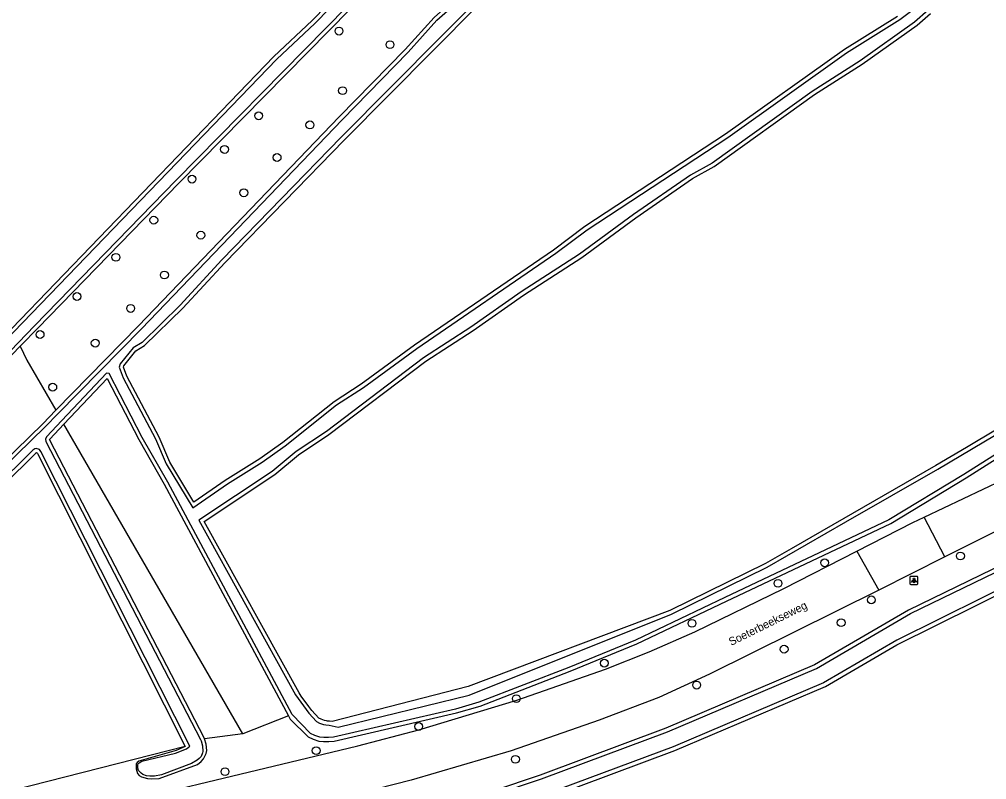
# Model space of a CAD drawing. Extents: x 162398 to 163643, y 386453 to 387397.
# Drawn here: x 163320.8 to 163441.6, y 386570 to 386665 of the extents above; entities that cross this region are included whole.
import ezdxf

# ---------------------------------------------------------------- set-up
doc = ezdxf.new("R2010")
doc.units = 0
for name, color, linetype in [('IMGEO_Berm_groen', 7, 'Continuous'), ('IMGEO_Boom', 7, 'Continuous'), ('IMGEO_Grasland_overig', 7, 'Continuous'), ('IMGEO_Lichtpunt', 7, 'Continuous'), ('IMGEO_Loofbos', 7, 'Continuous'), ('IMGEO_Openbare_ruimte_label', 7, 'Continuous'), ('IMGEO_Rijbaan_lokaal_gesloten', 7, 'Continuous'), ('IMGEO_Rijbaan_lokaal_open', 7, 'Continuous'), ('IMGEO_Waterloop', 7, 'Continuous')]:
    doc.layers.add(name, color=color, linetype=linetype)

msp = doc.modelspace()

# ---------------------------------------------------------------- linework, layer by layer
at = {"layer": 'IMGEO_Berm_groen'}
for points in [[(163354.36, 386578.01), (163354.58, 386577.59), (163356.82, 386575.4), (163357.47, 386575.1), (163358.15, 386574.87), (163358.76, 386574.79), (163359.42, 386574.8), (163360.07, 386574.86), (163375.37, 386578.38), (163378.31, 386579.24), (163389.55, 386583.59), (163397.9, 386587.01), (163409.1, 386592.34), (163429.6, 386602.04), (163439.01, 386607.73), (163455.26, 386617.99), (163469.61, 386626.14), (163473.48, 386628.39), (163475.22, 386629.59), (163493.79, 386641.9), (163500.35, 386646.68)], [(163511.05, 386637.15), (163500.56, 386630.02), (163499.26, 386629.28), (163485.57, 386620.45), (163477.72, 386615.74), (163468.63, 386610.6), (163459.01, 386605.41), (163450.45, 386600.52), (163443.79, 386597.04), (163431.82, 386591.22), (163426.24, 386587.96), (163420.09, 386584.36), (163401.51, 386576.46), (163385.8, 386570.62), (163368.06, 386564.66), (163363.84, 386563.27), (163363.37, 386563.11)], [(163354.36, 386578.01), (163348.66, 386575.77)], [(163348.66, 386575.77), (163343.9, 386575.13)], [(163341.47, 386574.2), (163340.34, 386573.68), (163335.69, 386572.37), (163335.46, 386572.19), (163335.34, 386572.01), (163335.34, 386571.38), (163335.51, 386570.83), (163335.74, 386570.57), (163336, 386570.41), (163336.78, 386570.19), (163337.25, 386570.13), (163338.24, 386570.19), (163343, 386571.94), (163343.47, 386572.3), (163343.76, 386572.63), (163344.1, 386573.31), (163344.18, 386573.7), (163344.1, 386574.49), (163343.9, 386575.13)], [(163341.47, 386574.2), (163315.77, 386567.64)]]:
    msp.add_lwpolyline(points, dxfattribs=at)
at = {"layer": 'IMGEO_Boom'}
for centre in [(163360.69, 386663.49), (163367.05, 386661.79), (163361.13, 386656.06), (163350.65, 386652.92), (163357.05, 386651.78), (163346.39, 386648.72), (163352.95, 386647.71), (163342.33, 386645.01), (163348.8, 386643.31), (163337.55, 386639.89), (163343.43, 386638.01), (163332.82, 386635.25), (163338.88, 386633.04), (163327.96, 386630.36), (163334.67, 386628.87), (163323.35, 386625.61), (163330.24, 386624.54), (163324.93, 386619.04), (163438.3, 386597.97), (163421.34, 386597.12), (163415.52, 386594.55), (163427.17, 386592.49), (163404.77, 386589.56), (163423.4, 386589.64), (163416.28, 386586.33), (163393.82, 386584.59), (163405.35, 386581.85), (163382.84, 386580.16), (163370.63, 386576.68), (163357.83, 386573.67), (163382.72, 386572.59), (163346.45, 386571.04)]:
    msp.add_circle(centre, 0.489, dxfattribs=at)
at = {"layer": 'IMGEO_Grasland_overig'}
for points in [[(163320.87, 386624.15), (163315.72, 386618.82), (163313.38, 386616.4), (163293.38, 386595.7), (163288.41, 386590.88), (163287.56, 386590.3), (163287.29, 386590.25), (163287.05, 386590.27)], [(163325.32, 386616.15), (163323.69, 386614.48), (163296.59, 386588.08), (163296.47, 386587.95), (163296.37, 386587.77), (163296.31, 386587.59), (163296.27, 386587.39), (163296.27, 386587.2), (163296.29, 386587.09)]]:
    msp.add_lwpolyline(points, dxfattribs=at)
at = {"layer": 'IMGEO_Lichtpunt'}
for p, q in [((163431.99, 386595.32), (163431.99, 386594.51)), ((163431.99, 386595.32), (163431.99, 386594.51)), ((163432.89, 386595.41), (163432.09, 386595.41)), ((163432.89, 386595.41), (163432.09, 386595.41)), ((163432.99, 386594.51), (163432.99, 386595.32)), ((163432.99, 386594.51), (163432.99, 386595.32)), ((163432.09, 386594.41), (163432.89, 386594.41)), ((163432.09, 386594.41), (163432.89, 386594.41))]:
    msp.add_line(p, q, dxfattribs=at)
for points in [[(163432.37, 386594.98), (163432.41, 386594.95), (163432.22, 386594.69), (163432.18, 386594.72), (163432.37, 386594.98)], [(163432.47, 386594.93), (163432.52, 386594.93), (163432.52, 386594.61), (163432.47, 386594.61), (163432.47, 386594.93)], [(163432.58, 386594.95), (163432.62, 386594.98), (163432.8, 386594.72), (163432.77, 386594.69), (163432.58, 386594.95)]]:
    msp.add_lwpolyline(points, dxfattribs=at)
msp.add_circle((163432.49, 386595.11), 0.0994, dxfattribs=at)
for centre, start, end in [((163432.09, 386595.32), 90, 180), ((163432.09, 386595.32), 90, 180), ((163432.89, 386595.32), 0, 90), ((163432.89, 386595.32), 0, 90), ((163432.09, 386594.51), 180, 270), ((163432.09, 386594.51), 180, 270), ((163432.89, 386594.51), 270, 0), ((163432.89, 386594.51), 270, 360)]:
    msp.add_arc(centre, 0.0946, start, end, dxfattribs=at)
at = {"layer": 'IMGEO_Loofbos'}
for points in [[(163493.42, 386797.95), (163444.96, 386749.65), (163396.77, 386701.49), (163340.72, 386644.54), (163323.01, 386626.36), (163321, 386624.28), (163320.87, 386624.15)], [(163501.43, 386793.87), (163482.3, 386774.48), (163457.92, 386750.35), (163394.78, 386687.27), (163390.09, 386682.42), (163386.39, 386678.98), (163374.89, 386667.26), (163372.57, 386665.2), (163368.95, 386661.21), (163360.7, 386652.78), (163335.64, 386626.68), (163325.32, 386616.15)], [(163319.81, 386626.38), (163352.55, 386660.33), (163357.33, 386664.8), (163375.87, 386683.8), (163385.41, 386693.16), (163403.19, 386710.95), (163368.01, 386780.14), (163337.45, 386768.91), (163266.19, 386742.25), (163264.85, 386741.89)], [(163430.46, 386665.33), (163423.8, 386661.18), (163408.96, 386650.61), (163391.4, 386639.08), (163387.47, 386636.16), (163370.12, 386624.28), (163363.44, 386619.41), (163360.1, 386617.23), (163353.65, 386612.13), (163350.81, 386610.1), (163346.48, 386607.41), (163342.56, 386604.69), (163339.56, 386609.68), (163338.23, 386612.81), (163334.18, 386620.42), (163333.76, 386621.55), (163333.8, 386621.71), (163335.29, 386623.57), (163336.39, 386624.24), (163341.2, 386628.92), (163346.42, 386634.58), (163361.31, 386649.88), (163411.25, 386700.17)], [(163453.98, 386620.4), (163439.05, 386611.53), (163435.23, 386609.26), (163417.16, 386598.88), (163413.94, 386597.03), (163402.02, 386591.16), (163376.8, 386581.68), (163359.82, 386577.32), (163359.49, 386577.34), (163359.26, 386577.36), (163359.12, 386577.38), (163358.88, 386577.43), (163358.45, 386577.59), (163358.18, 386577.72), (163357.28, 386578.67), (163356.91, 386579.18), (163355.96, 386580.48), (163355.69, 386580.88), (163343.83, 386602.26), (163352.65, 386608.13), (163355.63, 386610.59), (163359.4, 386613.12), (163371.53, 386622.3), (163377.44, 386626.13), (163383.72, 386630.53), (163391.01, 386635.22), (163397.77, 386640.18), (163404.85, 386645.1), (163407.55, 386646.58), (163420.06, 386655.56), (163426.04, 386659.35), (163432.89, 386664.21), (163434.55, 386665.69)], [(163363.37, 386563.11), (163363.65, 386562.24), (163364.31, 386560.26), (163369.01, 386561.82), (163386.8, 386567.79), (163402.62, 386573.67), (163421.44, 386581.67), (163430.35, 386586.89), (163445.2, 386594.24), (163468.54, 386606.44), (163491.82, 386620.43), (163500.63, 386626.43), (163502.48, 386627.54), (163514.36, 386636.48)], [(163320.87, 386624.15), (163321.7, 386622.41), (163325.32, 386616.15)], [(163326.32, 386614.42), (163331.72, 386620.14), (163335.68, 386612.5), (163338.86, 386606.93), (163354.36, 386578.01)], [(163343.9, 386575.13), (163343.85, 386575.27), (163324.55, 386612.41), (163324.54, 386612.49), (163324.57, 386612.57), (163326.32, 386614.42)], [(163348.66, 386575.77), (163326.32, 386614.42)], [(163298.18, 386586.47), (163322.8, 386610.82), (163322.83, 386610.85), (163322.85, 386610.86), (163322.87, 386610.86), (163322.89, 386610.87), (163322.91, 386610.87), (163322.93, 386610.86), (163322.95, 386610.86), (163322.96, 386610.85), (163322.98, 386610.84), (163322.99, 386610.82), (163323.02, 386610.78), (163341.47, 386574.2)]]:
    msp.add_lwpolyline(points, dxfattribs=at)
at = {"layer": 'IMGEO_Rijbaan_lokaal_gesloten'}
for points in [[(163314.4, 386567.32), (163317.8, 386565.15), (163318.24, 386564.91), (163318.69, 386564.7), (163319.16, 386564.53), (163319.65, 386564.4), (163320.14, 386564.32), (163320.64, 386564.28), (163321.14, 386564.29), (163321.64, 386564.34), (163322.1, 386564.43), (163363.02, 386574.25), (163370.67, 386576.27), (163382.91, 386579.98), (163393.95, 386583.83), (163399.41, 386586.02), (163405.11, 386588.52), (163416.26, 386593.91), (163425.38, 386598.57)], [(163428.09, 386593.69), (163406.94, 386583.2), (163400.62, 386580.29), (163393.17, 386577.49), (163382.19, 386573.63), (163369.71, 386569.97), (163363.32, 386568.36), (163357.09, 386566.91), (163349.17, 386565.08), (163322.43, 386558.91)]]:
    msp.add_lwpolyline(points, dxfattribs=at)
at = {"layer": 'IMGEO_Rijbaan_lokaal_open'}
for points in [[(163433.75, 386602.8), (163443.58, 386607.46), (163460.42, 386616.57), (163475.67, 386625.45), (163485.67, 386631.81), (163500.08, 386641.88), (163503.35, 386643.97)], [(163507.39, 386640.81), (163500.18, 386635.41), (163491.54, 386629.21), (163480.87, 386622.34), (163470.05, 386615.73), (163459.8, 386609.81), (163448.52, 386603.94), (163436.36, 386597.86)], [(163425.38, 386598.57), (163432.36, 386602.14), (163433.75, 386602.8)], [(163436.36, 386597.86), (163433.75, 386602.8)], [(163425.38, 386598.57), (163428.09, 386593.69)], [(163436.36, 386597.86), (163428.09, 386593.69)]]:
    msp.add_lwpolyline(points, dxfattribs=at)
at = {"layer": 'IMGEO_Waterloop'}
for points in [[(163306.5, 386878.43), (163311.38, 386870.28), (163367.44, 386782.18), (163265.21, 386744.12), (163255.7, 386741.64), (163256.24, 386740.11), (163264.63, 386742.35), (163266.04, 386742.73), (163337.28, 386769.38), (163368.25, 386780.76), (163403.8, 386710.85), (163385.76, 386692.8), (163376.22, 386683.45), (163357.68, 386664.45), (163352.9, 386659.97), (163320.04, 386625.9), (163318.04, 386623.83), (163315.69, 386623.09), (163314.56, 386621.92), (163314.08, 386621.43)], [(163315.68, 386619.49), (163320.64, 386624.63), (163322.65, 386626.71), (163340.36, 386644.89), (163396.42, 386701.84), (163444.61, 386750), (163492.9, 386798.14)], [(163296.96, 386587.74), (163324.04, 386614.12), (163325.58, 386615.7), (163336, 386626.33), (163361.06, 386652.43), (163369.32, 386660.86), (163372.92, 386664.84), (163375.24, 386666.9), (163386.74, 386678.63), (163390.44, 386682.06), (163395.14, 386686.92), (163458.27, 386750), (163482.65, 386774.13), (163501.88, 386793.6)], [(163410.89, 386700.52), (163360.96, 386650.23), (163346.06, 386634.92), (163340.84, 386629.27), (163336.08, 386624.63), (163334.96, 386623.95), (163333.34, 386621.94), (163333.24, 386621.52), (163333.72, 386620.22), (163337.77, 386612.6), (163339.11, 386609.46), (163342.41, 386603.98), (163346.75, 386606.99), (163351.09, 386609.69), (163353.95, 386611.73), (163360.39, 386616.82), (163363.73, 386619), (163370.41, 386623.87), (163387.76, 386635.76), (163391.68, 386638.67), (163409.24, 386650.2), (163424.08, 386660.77), (163430.74, 386664.92), (163440.68, 386672.45)], [(163434.26, 386666.1), (163432.58, 386664.6), (163425.76, 386659.77), (163419.78, 386655.97), (163407.28, 386647), (163404.58, 386645.52), (163397.48, 386640.59), (163390.72, 386635.64), (163383.44, 386630.94), (163377.17, 386626.55), (163371.25, 386622.71), (163359.11, 386613.52), (163355.33, 386610.99), (163352.35, 386608.53), (163343.17, 386602.42), (163355.26, 386580.62), (163356.9, 386578.35), (163357.88, 386577.31), (163358.26, 386577.09), (163358.74, 386576.95), (163359.04, 386576.89), (163359.45, 386576.84), (163360.6, 386576.58), (163376.96, 386580.6), (163402.22, 386590.71), (163414.18, 386596.59), (163423.97, 386602.22), (163435.48, 386608.82), (163454.24, 386619.97)], [(163454.99, 386618.41), (163438.74, 386608.16), (163429.36, 386602.48), (163408.88, 386592.79), (163397.7, 386587.47), (163389.37, 386584.06), (163378.15, 386579.71), (163375.25, 386578.86), (163359.99, 386575.36), (163359.39, 386575.3), (163358.79, 386575.29), (163358.27, 386575.36), (163357.65, 386575.56), (163357.11, 386575.82), (163354.82, 386578.2), (163339.29, 386607.18), (163336.11, 386612.74), (163331.96, 386620.76), (163331.66, 386620.8), (163326.06, 386614.87), (163324.15, 386612.85), (163324.02, 386612.57), (163324.07, 386612.25), (163343.4, 386575.06), (163343.46, 386574.89), (163343.63, 386574.28), (163343.68, 386573.55), (163343.65, 386573.39), (163343.45, 386572.95), (163343.23, 386572.69), (163342.95, 386572.46), (163342.27, 386572.06), (163338.53, 386570.65), (163337.66, 386570.49), (163337.04, 386570.48), (163336.66, 386570.54), (163336.19, 386570.71), (163335.99, 386570.84), (163335.66, 386571.21), (163335.54, 386571.48), (163335.54, 386571.93), (163335.58, 386572.01), (163335.71, 386572.14), (163336.05, 386572.35), (163340.25, 386573.35), (163341.64, 386573.91), (163342.04, 386574.21), (163323.45, 386611.03)], [(163322.46, 386611.19), (163297.85, 386586.84)], [(163451.85, 386598.12), (163430.36, 386587.44), (163421.21, 386582.12), (163402.44, 386574.14), (163386.63, 386568.26), (163368.85, 386562.29), (163364.63, 386560.9), (163364.15, 386562.34), (163364, 386562.79), (163368.22, 386564.19), (163385.96, 386570.15), (163401.7, 386576), (163420.31, 386583.91), (163432.08, 386590.79), (163444.02, 386596.59)]]:
    msp.add_lwpolyline(points, dxfattribs=at)
msp.add_arc((163322.9, 386610.75), 0.619, 26.8106, 134.9411, dxfattribs=at)

# ---------------------------------------------------------------- texts
at = {"layer": 'IMGEO_Openbare_ruimte_label'}
msp.add_text('Soeterbeekseweg', height=1, rotation=26.2833, dxfattribs=at).set_placement((163409.67, 386586.74))

doc.saveas('drawing.dxf')
